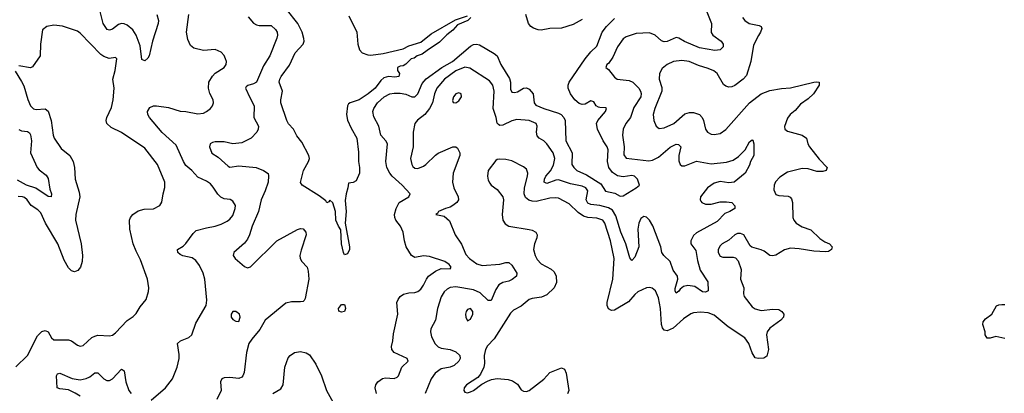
# Model space of a CAD drawing. Header units: inches. Extents: x 1603819 to 1745079, y 385938 to 533966.
# Tile 426 of 561: x 1702517 to 1709227, y 472072 to 474616. Entities that reach past the tile are written whole.
import ezdxf

# ---------------------------------------------------------------- set-up
doc = ezdxf.new("R2010")
doc.units = ezdxf.units.IN
doc.header["$MEASUREMENT"] = 0
doc.layers.add('B7407', color=7, linetype='Continuous')

msp = doc.modelspace()

# ---------------------------------------------------------------- linework, layer by layer
at = {"layer": 'B7407', "color": 5}
for points, elevation in [([(1703451.6, 474650), (1703462, 474610), (1703460.2, 474590), (1703422.7, 474470), (1703398.6, 474370), (1703390, 474353.6), (1703370, 474335.1), (1703350, 474344.5), (1703337.3, 474437.3), (1703310.6, 474510), (1703287, 474547), (1703250, 474577.7), (1703230, 474588.4), (1703210, 474590.6), (1703190, 474582.2), (1703150, 474550.6), (1703130, 474544.5), (1703113.6, 474550), (1703086.6, 474590), (1703059.8, 474690)], 260), ([(1703413.9, 472026.1), (1703509.9, 472110.1), (1703557.7, 472170), (1703591.3, 472250), (1703604, 472310), (1703604.6, 472335.4), (1703593.3, 472410), (1703612, 472430), (1703670, 472452.2), (1703689.8, 472470.2), (1703717.4, 472550), (1703787, 472670), (1703793.4, 472706.6), (1703778.7, 472850), (1703767.6, 472890), (1703741.7, 472941.7), (1703716.7, 472976.6), (1703693.2, 472993.2), (1703627.9, 473007.9), (1703610, 473016.9), (1703594, 473030), (1703592.3, 473050), (1703630, 473073.4), (1703650, 473091.8), (1703699.1, 473160.9), (1703720.7, 473179.3), (1703790, 473199.5), (1703850, 473208.8), (1703890, 473222.6), (1703930, 473243.1), (1703950, 473258.3), (1703970, 473283.1), (1703986.2, 473330), (1703986.9, 473350), (1703970, 473380.5), (1703950.7, 473390.7), (1703910, 473396.1), (1703886.8, 473406.8), (1703866.9, 473426.9), (1703835.9, 473475.9), (1703817, 473497), (1703790, 473517.3), (1703730, 473543.5), (1703690.9, 473590), (1703650, 473623.9), (1703633.2, 473650), (1703582.3, 473762.3), (1703488.7, 473848.7), (1703401.4, 473950), (1703389.8, 473970), (1703387.2, 473990), (1703403.2, 474016.8), (1703430, 474029.1), (1703450, 474030.2), (1703530, 474018.8), (1703610, 473993.2), (1703650, 473991.1), (1703730, 473974.7), (1703770, 473980.2), (1703789.6, 473990), (1703816.9, 474010), (1703831.3, 474030), (1703836.9, 474050), (1703835.4, 474070), (1703813.9, 474113.9), (1703803.4, 474150), (1703806.2, 474190), (1703830, 474230.4), (1703848.2, 474251.8), (1703910.9, 474289.1), (1703925.1, 474310), (1703926, 474330), (1703920.5, 474350), (1703910, 474372.3), (1703890, 474394.5), (1703850, 474412.8), (1703770, 474406.2), (1703702.8, 474422.8), (1703680.6, 474440.6), (1703661.9, 474481.9), (1703654.5, 474530), (1703670.8, 474650)], 260), ([(1705590.7, 474630), (1705570.2, 474609.8), (1705499.9, 474580.1), (1705470, 474544.7), (1705427.1, 474512.9), (1705377.2, 474462.8), (1705295.1, 474404.9), (1705258.9, 474381.1), (1705226.8, 474370), (1705206, 474354), (1705184.7, 474350), (1705147.7, 474312.3), (1705130, 474302), (1705110, 474299), (1705092, 474290), (1705092, 474270), (1705106, 474250), (1705101, 474230), (1705074.7, 474225.3), (1705030, 474228.8), (1704999.6, 474220.4), (1704977.8, 474202.2), (1704938.5, 474150), (1704892.8, 474110), (1704830, 474069), (1704770.2, 474049.8), (1704757.6, 474042.4), (1704750.3, 474029.8), (1704744, 473970), (1704751, 473931), (1704776.1, 473876.1), (1704815.2, 473810), (1704826.2, 473713.8), (1704825.5, 473650), (1704832.7, 473610), (1704833.4, 473570), (1704810, 473518), (1704790, 473508), (1704758, 473502), (1704754, 473470), (1704741, 473430), (1704735.3, 473384.7), (1704741.8, 473310), (1704734.9, 473230), (1704765.7, 473070), (1704763.7, 473050), (1704750, 473020.9), (1704730, 473015.1), (1704723.5, 473030), (1704709.8, 473090), (1704705.7, 473185.7), (1704689, 473210), (1704672.4, 473250), (1704670, 473308.7), (1704650, 473368), (1704630, 473386), (1704623.6, 473376.4), (1704610, 473369.3), (1704602.7, 473382.7), (1704557.4, 473417.4), (1704442, 473490), (1704430, 473508), (1704451.2, 473590), (1704486.2, 473650), (1704491.3, 473670), (1704488.5, 473690), (1704440.8, 473780.8), (1704405.3, 473825.3), (1704382, 473870), (1704350, 473907.3), (1704336.9, 473930), (1704297.7, 474050), (1704296.3, 474070), (1704307.6, 474130), (1704286, 474190), (1704289.7, 474210), (1704299.7, 474230), (1704354.8, 474305.2), (1704393.3, 474390), (1704449.8, 474450), (1704455, 474470), (1704453.4, 474486.6), (1704441.1, 474530), (1704411.9, 474590), (1704332.1, 474690)], 220), ([(1704760.9, 474640.9), (1704815.3, 474530), (1704822.4, 474450), (1704832.7, 474410), (1704850.7, 474390), (1704890, 474375.3), (1704910, 474374.4), (1704993.4, 474386.6), (1705130, 474416.4), (1705170, 474437.6), (1705250, 474463), (1705320.2, 474519.8), (1705486.4, 474613.6), (1705570, 474641.3)], 220), ([(1707191.3, 474691.3), (1707231.5, 474590), (1707229.2, 474529.2), (1707241.3, 474510), (1707298.7, 474470), (1707311.7, 474450), (1707310.3, 474430), (1707290.5, 474410), (1707253.7, 474406.3), (1707150, 474424), (1707047.6, 474467.6), (1707010, 474490.8), (1706990, 474493.8), (1706930, 474468.1), (1706910, 474465.3), (1706890, 474472.5), (1706847.1, 474510), (1706810, 474525.6), (1706718.6, 474521.4), (1706650, 474498.7), (1706630, 474485.1), (1706591.4, 474430), (1706560.5, 474359.5), (1706530, 474318), (1706518.8, 474310), (1706511, 474290), (1706530, 474277.3), (1706570, 474225.3), (1706590, 474211.7), (1706670, 474201.1), (1706695.3, 474190), (1706736.1, 474150), (1706749, 474130), (1706753.2, 474113.2), (1706750.2, 474090), (1706702.3, 474017.7), (1706678.9, 473950), (1706647.8, 473910), (1706630.1, 473869.9), (1706624.6, 473830), (1706635.9, 473750), (1706635.4, 473695.4), (1706650, 473674), (1706804.4, 473655.6), (1706830, 473658.9), (1706870, 473680.2), (1706950, 473748.2), (1706990, 473768.9), (1707006.9, 473766.9), (1707023, 473750), (1707010.2, 473690), (1707010, 473654), (1707018.7, 473630), (1707030, 473621.5), (1707050, 473620.7), (1707130, 473652.2), (1707230, 473634.3), (1707333.4, 473646.6), (1707380.4, 473659.6), (1707415.5, 473684.5), (1707460.3, 473730), (1707490, 473784.9), (1707510, 473798), (1707514.3, 473794.3), (1707521.5, 473770), (1707521.3, 473690), (1707497.6, 473650), (1707490, 473625.2), (1707461.6, 473570), (1707387.3, 473510), (1707350, 473504.6), (1707290, 473513), (1707250, 473501.7), (1707205.5, 473470), (1707156, 473410), (1707153.7, 473390), (1707159.3, 473379.3), (1707166, 473370), (1707190, 473360.7), (1707230, 473359.4), (1707290, 473374.6), (1707335.2, 473375.2), (1707370.8, 473370), (1707390.9, 473349.1), (1707391, 473330), (1707357.3, 473310), (1707323.3, 473296.7), (1707270, 473242.6), (1707130, 473164.5), (1707110, 473146.9), (1707091.3, 473110), (1707090.3, 473090), (1707124.5, 473044.5), (1707135.7, 472975.7), (1707154.5, 472910), (1707206.4, 472830), (1707210, 472769), (1707190, 472759.5), (1707170, 472762.6), (1707118.5, 472798.5), (1707070, 472806.1), (1707041.7, 472798.3), (1707019.3, 472780.7), (1707010, 472766.4), (1706990, 472753.6), (1706983.7, 472770), (1706984.8, 472784.8), (1707002, 472850), (1707000.2, 472870), (1706970, 472911.2), (1706950.6, 472970), (1706907.3, 473010), (1706894.5, 473030), (1706885.8, 473070), (1706831.7, 473211.7), (1706810, 473251.6), (1706790, 473271.6), (1706770, 473276.2), (1706750, 473261.6), (1706736.5, 473230), (1706729, 473190), (1706736.6, 473070), (1706710, 472998), (1706690, 472975.6), (1706675.3, 472995.3), (1706647.6, 473090), (1706613.1, 473170), (1706580.8, 473280.8), (1706558.1, 473318.1), (1706530, 473333.8), (1706470, 473349.9), (1706410, 473356.6), (1706390, 473365.8), (1706378.1, 473390), (1706388.6, 473450), (1706375, 473470), (1706350, 473482.3), (1706270, 473497), (1706190, 473525.4), (1706170, 473523.6), (1706110, 473500.3), (1706091.5, 473510), (1706093.3, 473530), (1706103.7, 473550), (1706134, 473586), (1706155.8, 473624.2), (1706164.2, 473670), (1706152.7, 473710), (1706110, 473771.1), (1706090, 473792), (1706058.4, 473810), (1706044.2, 473824.2), (1706039.8, 473850), (1706043.9, 473890), (1706038, 473910), (1705990, 473928.7), (1705904.3, 473935.7), (1705870, 473927), (1705810, 473897.3), (1705790, 473896.1), (1705781.1, 473901), (1705771.4, 473911.4), (1705765.2, 473950), (1705742.8, 474010), (1705751.7, 474130), (1705741.8, 474170), (1705718.8, 474198.8), (1705585.5, 474285.5), (1705550, 474291.7), (1705490, 474267.7), (1705413, 474210), (1705360.8, 474150), (1705343.7, 474110), (1705329.5, 474050), (1705310.9, 474010), (1705277.5, 473970), (1705228, 473932), (1705210.1, 473909.9), (1705199.5, 473850), (1705197.6, 473750), (1705180.2, 473670), (1705189.3, 473630), (1705197.2, 473617.2), (1705210, 473604.4), (1705230, 473603.2), (1705270, 473619), (1705284.8, 473630), (1705350, 473693.5), (1705370, 473707.5), (1705470, 473750.4), (1705490, 473750.5), (1705500.7, 473740.7), (1705515.6, 473710), (1705515.6, 473690), (1705471.3, 473570), (1705466.7, 473510), (1705474.9, 473470), (1705504.9, 473410), (1705507, 473390), (1705495.8, 473370), (1705470, 473351.3), (1705450, 473338.4), (1705418, 473330), (1705372, 473310), (1705364.7, 473295.3), (1705354, 473290), (1705410, 473278.8), (1705445.8, 473245.8), (1705485.7, 473150), (1705528.2, 473088.2), (1705557.7, 473017.7), (1705582.6, 472990), (1705633.6, 472953.6), (1705670, 472941.9), (1705789.2, 472950.8), (1705830, 472963.2), (1705850, 472963.6), (1705870, 472944.2), (1705904.6, 472890), (1705902.4, 472870), (1705872.8, 472847.2), (1705850, 472835.6), (1705810, 472826.5), (1705782.2, 472810), (1705761.6, 472778.4), (1705730, 472703), (1705710, 472703.9), (1705655.1, 472755.1), (1705610, 472776.9), (1705490, 472797.2), (1705450, 472792.3), (1705430, 472780.8), (1705410, 472762.3), (1705390, 472729.6), (1705365.5, 472650), (1705351.1, 472570), (1705319.5, 472510), (1705317.4, 472490), (1705324.2, 472455.8), (1705347.9, 472407.9), (1705369.1, 472389.1), (1705390, 472379.1), (1705450.6, 472370), (1705490, 472355.3), (1705515.9, 472330), (1705518.4, 472310), (1705509.2, 472290), (1705477.6, 472262.4), (1705450, 472249.8), (1705390, 472238.1), (1705349.1, 472210), (1705320.2, 472170), (1705280.3, 472070)], 260), ([(1706350, 474617.1), (1706290, 474582.9), (1706210, 474556.9), (1706130, 474555.9), (1706070, 474544.8), (1706050, 474546), (1706017.6, 474557.6), (1706000.2, 474570), (1705984.6, 474590), (1705965.5, 474650)], 240), ([(1702490, 472253.1), (1702570, 472330.4), (1702637.3, 472462.7), (1702667.8, 472492.2), (1702690, 472498.5), (1702710.2, 472490.2), (1702732.7, 472450), (1702750, 472435.8), (1702850, 472436.5), (1702870.2, 472430.2), (1702910, 472400.3), (1702930, 472393.1), (1702950, 472397.4), (1703008.3, 472451.7), (1703030, 472462), (1703050, 472466.9), (1703130, 472463.6), (1703150, 472468.9), (1703170, 472483.6), (1703250, 472567), (1703290, 472594.4), (1703310, 472614.9), (1703338.2, 472661.8), (1703378.4, 472710), (1703394.9, 472765.1), (1703396.3, 472790), (1703386.9, 472850), (1703341.4, 472981.5), (1703310, 473039.3), (1703289.8, 473089.8), (1703268.2, 473190), (1703264.7, 473250), (1703271.5, 473270), (1703287.6, 473290), (1703324.9, 473315.1), (1703365.1, 473325.1), (1703430, 473328.4), (1703472, 473350), (1703486.5, 473373.5), (1703494.3, 473430), (1703506.5, 473473.5), (1703505.3, 473510), (1703455, 473630), (1703370, 473741.5), (1703210, 473847.1), (1703141, 473881), (1703111.2, 473910), (1703106.9, 473930), (1703111.1, 473950), (1703141.6, 474018.4), (1703154, 474070), (1703159.7, 474150), (1703152.6, 474210), (1703168, 474270), (1703179, 474350), (1703170, 474357.2), (1703127.7, 474352.3), (1703090, 474365.1), (1703070, 474378.3), (1702930, 474524.8), (1702910, 474537.6), (1702808.3, 474571.7), (1702750, 474578.2), (1702701, 474570), (1702672.5, 474547.5), (1702657.6, 474450), (1702656.4, 474370), (1702604.4, 474295.6), (1702590, 474287.3), (1702510, 474300.7)], 280), ([(1704074.9, 474634.9), (1704111.3, 474591.3), (1704130, 474579.8), (1704150, 474576.8), (1704230, 474576.9), (1704260.5, 474550), (1704271.1, 474530), (1704273.7, 474510), (1704269.6, 474490), (1704222.7, 474370), (1704178.2, 474301.8), (1704130, 474190.3), (1704110, 474178.2), (1704072.1, 474167.9), (1704060.4, 474159.6), (1704056.9, 474150), (1704085.1, 474085.1), (1704115.7, 474030), (1704112.1, 473950), (1704143.5, 473890), (1704143.1, 473870), (1704132.5, 473850), (1704094.4, 473810), (1704030, 473776.2), (1703970, 473769.4), (1703910, 473784.4), (1703850, 473783.1), (1703830, 473779.5), (1703815.1, 473770), (1703809.6, 473750), (1703826.4, 473706.4), (1703870, 473680.3), (1703937.3, 473617.3), (1703950, 473612.4), (1704010, 473621.7), (1704128.3, 473608.3), (1704179, 473590), (1704209.3, 473569.3), (1704212.7, 473552.7), (1704209.5, 473509.5), (1704189.8, 473450), (1704162.2, 473390), (1704144.8, 473310), (1704100.2, 473210), (1704083.2, 473150), (1704070, 473121.3), (1704050, 473094.9), (1703977, 473030), (1703971.8, 473010), (1703985.1, 472990), (1704050, 472935.8), (1704070, 472926.9), (1704090, 472933.3), (1704270, 473109.8), (1704410, 473187.8), (1704430, 473193.6), (1704450, 473191.8), (1704467.3, 473170), (1704469.7, 473150), (1704434.5, 473045.5), (1704426, 473010), (1704427.6, 472990), (1704439.7, 472970), (1704475.8, 472930), (1704483.4, 472903.4), (1704487, 472850), (1704462.7, 472717.3), (1704456.4, 472703.6), (1704450, 472698), (1704430, 472694), (1704370, 472695.2), (1704330, 472686.4), (1704190, 472570.2), (1704154.6, 472505.4), (1704098.8, 472441.2), (1704079.6, 472410), (1704062.8, 472350), (1704047.1, 472212.9), (1704036.9, 472190), (1704030, 472181.6), (1704010, 472171.8), (1703950, 472180.7), (1703910, 472176.8), (1703893.6, 472170), (1703886.2, 472150), (1703889.8, 472090), (1703859.8, 472030)], 240), ([(1704948.2, 472070), (1704939.7, 472110), (1704944.7, 472130), (1704958.3, 472150), (1704990, 472172.8), (1705010, 472177.2), (1705070, 472173.3), (1705090, 472181.1), (1705097.8, 472190), (1705122, 472250), (1705163.8, 472290), (1705158, 472310), (1705068.9, 472348.9), (1705052.9, 472370), (1705051.4, 472390), (1705060.2, 472430), (1705063.6, 472476.4), (1705093, 472610), (1705088, 472690), (1705096, 472710), (1705110.4, 472730), (1705133.5, 472746.5), (1705170, 472756.9), (1705210, 472757.7), (1705230, 472765.7), (1705250, 472782), (1705270, 472807.4), (1705289.4, 472850), (1705304.2, 472870), (1705350, 472903.9), (1705390, 472920.7), (1705450, 472919.6), (1705458.7, 472930), (1705444.6, 472950), (1705414.4, 472970), (1705310, 473003.2), (1705270, 473008.8), (1705210, 472996.6), (1705187.5, 473010), (1705151.8, 473070), (1705139.7, 473110), (1705130.1, 473170.1), (1705111.3, 473210), (1705081.5, 473250), (1705073.4, 473270), (1705072.4, 473290), (1705081.7, 473330), (1705103.6, 473370), (1705168.9, 473410), (1705178.9, 473430), (1705123.5, 473490), (1705056.5, 473550), (1705040.6, 473570), (1705019.3, 473610), (1705012, 473650), (1705023.1, 473770), (1705012.7, 473790), (1704978.9, 473830), (1704964, 473890), (1704930, 473953.4), (1704924.6, 473990), (1704930.2, 474010), (1704956, 474050), (1705000.2, 474090), (1705039.5, 474110), (1705070, 474116.2), (1705110, 474114.8), (1705148.1, 474108.1), (1705190, 474091.2), (1705210, 474091.4), (1705230, 474110.8), (1705259.4, 474180.6), (1705286.7, 474213.2), (1705393.6, 474290), (1705466.5, 474330), (1705590, 474436.4), (1705610, 474447.5), (1705629.9, 474449.9), (1705650, 474443.4), (1705750, 474384.8), (1705770, 474368.5), (1705796.9, 474310), (1705855, 474215), (1705860.9, 474190), (1705861.7, 474141.7), (1705870, 474122), (1705890, 474118.9), (1705910, 474124.5), (1705950, 474149.2), (1705970, 474152.3), (1705990, 474141.7), (1706015.4, 474110), (1706023.2, 474050), (1706034.7, 474034.7), (1706089.9, 474009.9), (1706190, 473980.1), (1706207.4, 473970), (1706226.1, 473950), (1706234, 473930), (1706239, 473790), (1706282.1, 473710), (1706280.4, 473630), (1706292.6, 473610), (1706315.1, 473590), (1706379.6, 473559.6), (1706477.9, 473497.9), (1706510, 473448.7), (1706574, 473434), (1706610, 473414), (1706630, 473416.2), (1706718, 473470), (1706742, 473490), (1706727, 473530), (1706707.7, 473550), (1706690, 473554.6), (1706630, 473546), (1706592.3, 473552.3), (1706556.2, 473576.2), (1706532.8, 473610), (1706522.1, 473650), (1706528.7, 473730), (1706521.8, 473750), (1706494.3, 473790), (1706455.8, 473870), (1706449.1, 473910), (1706456.1, 473930), (1706510.2, 473990), (1706516.4, 474010), (1706510, 474015.8), (1706470, 474016.9), (1706460.9, 474021), (1706446.5, 474030), (1706430, 474057.1), (1706410, 474063.1), (1706370, 474039.8), (1706350, 474038.6), (1706330, 474045), (1706300.1, 474070), (1706270.8, 474110), (1706254.8, 474150), (1706254.8, 474170), (1706261.7, 474190), (1706371.4, 474348.6), (1706410, 474395.7), (1706450, 474434.5), (1706486.1, 474530), (1706516.6, 474570), (1706570, 474624)], 240), ([(1707444.2, 474630), (1707459.5, 474610), (1707488.2, 474590), (1707556.1, 474576.1), (1707570.6, 474570), (1707575.6, 474555.6), (1707566.7, 474530), (1707551.1, 474508.9), (1707518.9, 474441.1), (1707500.7, 474330), (1707470, 474235.6), (1707448.8, 474211.2), (1707391.4, 474168.6), (1707370, 474158.8), (1707350, 474156.8), (1707330, 474162), (1707314.1, 474174.1), (1707270, 474248.7), (1707247.5, 474267.5), (1707210, 474283.7), (1707142.8, 474302.8), (1707080.7, 474330), (1707030, 474338), (1706973.4, 474330), (1706930.3, 474310), (1706895.6, 474284.4), (1706877.1, 474250), (1706875.8, 474210), (1706892.9, 474152.9), (1706893.5, 474130), (1706844.8, 474010), (1706835, 473970), (1706838.3, 473930), (1706854.9, 473890), (1706875.3, 473875.3), (1706910, 473879.7), (1706975.1, 473910), (1707050, 473973.7), (1707082.9, 473982.9), (1707110, 473983.2), (1707149.4, 473969.4), (1707168, 473950), (1707178, 473930), (1707191.1, 473871.1), (1707203.7, 473850), (1707230, 473836), (1707250, 473834), (1707290, 473841.5), (1707330, 473867.9), (1707490, 474049.2), (1707570, 474110.2), (1707630, 474132.7), (1707710, 474147.3), (1707770, 474152.7), (1707930.3, 474190.3), (1707950, 474193.4), (1707964.7, 474190), (1707964.9, 474170), (1707926.3, 474110), (1707890, 474075.9), (1707839.3, 474040.7), (1707801.8, 473998.2), (1707767.8, 473970), (1707750, 473944.5), (1707728.4, 473888.4), (1707730.7, 473870), (1707750, 473857.1), (1707850, 473830.2), (1707878.4, 473810), (1707888.7, 473770), (1707900.9, 473750), (1707966.8, 473666.8), (1708021.3, 473610), (1708014.4, 473590), (1707990, 473582.2), (1707950, 473581.5), (1707890, 473599.2), (1707850, 473602.8), (1707750, 473577.2), (1707697.3, 473542.7), (1707667.6, 473512.4), (1707658, 473490), (1707656.4, 473456.4), (1707670, 473426), (1707690, 473417.6), (1707753.4, 473413.4), (1707767.7, 473407.7), (1707776.7, 473396.7), (1707784.9, 473370), (1707786.4, 473270), (1707792.6, 473250), (1707808.8, 473230), (1707850, 473206.5), (1707910, 473185.2), (1707970, 473126.9), (1708004.1, 473104.1), (1708037.1, 473090), (1708053.7, 473070), (1708050.3, 473050), (1708030, 473036.9), (1708010, 473034.8), (1707930, 473039.8), (1707830, 473055.2), (1707770, 473059.4), (1707730, 473049.8), (1707670, 473012), (1707647.1, 473007.1), (1707630, 473011.1), (1707590, 473040.5), (1707570, 473049.7), (1707507, 473067), (1707495.8, 473075.8), (1707451.5, 473150), (1707430, 473159.8), (1707410, 473159.2), (1707390, 473150.9), (1707350, 473114), (1707304.4, 473090), (1707290, 473076.9), (1707277.8, 473050), (1707278.3, 473030), (1707290, 473004.9), (1707310, 472998.7), (1707379.9, 472999.9), (1707394.7, 472994.7), (1707414.7, 472974.7), (1707435.1, 472915.1), (1707429.2, 472850), (1707452.4, 472790), (1707450.2, 472750), (1707454.4, 472730), (1707510, 472661.3), (1707530, 472647.2), (1707570, 472636.3), (1707650, 472644.2), (1707690, 472641.6), (1707710.6, 472630), (1707724, 472610), (1707722.8, 472590), (1707704.9, 472570), (1707630, 472514.8), (1707611.3, 472490), (1707607.1, 472470), (1707619.7, 472370), (1707610, 472325.1), (1707587.8, 472312.3), (1707550, 472308.4), (1707530, 472313.6), (1707510, 472346.6), (1707487.3, 472410), (1707458.4, 472450), (1707345.5, 472525.5), (1707250, 472604.7), (1707210, 472620.9), (1707156.1, 472623.9), (1707110, 472619.4), (1707090, 472612.8), (1707041.9, 472578.1), (1706970, 472514.9), (1706930, 472496.5), (1706910, 472501.5), (1706898, 472518), (1706890, 472541.2), (1706883.9, 472650), (1706870, 472720.9), (1706850, 472769.5), (1706828.2, 472788.2), (1706810, 472793.3), (1706790, 472789.7), (1706730, 472761.8), (1706710, 472745.6), (1706665.7, 472694.3), (1706570, 472639.1), (1706550, 472635.8), (1706530, 472647.6), (1706520.4, 472670), (1706519.8, 472690), (1706560.2, 472850), (1706568.5, 472990), (1706544.2, 473110), (1706504.3, 473230), (1706491.4, 473250), (1706450, 473265.2), (1706390, 473269), (1706358.5, 473278.5), (1706322.7, 473302.7), (1706261.1, 473361), (1706190, 473400.3), (1706170, 473403.4), (1706130, 473400.5), (1706038, 473378), (1706010, 473379.8), (1705987.8, 473387.8), (1705965.1, 473405.1), (1705954, 473430), (1705956.8, 473470), (1705978.8, 473550), (1705979.1, 473570), (1705970, 473597), (1705950, 473614.7), (1705870, 473653.7), (1705830, 473664.2), (1705790, 473666.9), (1705770, 473663), (1705762.9, 473657.1), (1705710.4, 473590), (1705705.3, 473550), (1705710, 473522.8), (1705721.7, 473501.7), (1705730.7, 473490), (1705770, 473460.5), (1705808.8, 473408.8), (1705814.4, 473390), (1705805.3, 473290), (1705810.4, 473250), (1705825.7, 473225.7), (1705850, 473208.9), (1705990, 473187.4), (1706010, 473183), (1706034.4, 473170), (1706043.5, 473150), (1706040.9, 473130), (1706024.5, 473090), (1706019.7, 473050), (1706029.1, 473010), (1706042.9, 472982.9), (1706070, 472952.6), (1706138.1, 472918.1), (1706159, 472899), (1706174, 472870), (1706174.6, 472825.4), (1706158.9, 472790), (1706110, 472742), (1706074, 472726), (1706010, 472717.4), (1705990, 472709.8), (1705935.1, 472664.9), (1705883.1, 472636.9), (1705861.7, 472618.3), (1705750, 472442.4), (1705705.2, 472394.8), (1705691.4, 472370), (1705682, 472330), (1705684.6, 472275.4), (1705681.3, 472250), (1705658.2, 472201.8), (1705639.4, 472180.6), (1705562.4, 472130), (1705547.2, 472110), (1705544.4, 472090), (1705550, 472080.7), (1705570, 472075.5), (1705590, 472082.4), (1705610, 472090.6), (1705666.7, 472133.3), (1705704.8, 472155.2), (1705733.2, 472166.8), (1705770, 472172), (1705845.3, 472165.2), (1705876.7, 472156.7), (1705910, 472134), (1705935.5, 472095.5), (1705950, 472086.8), (1705970, 472084), (1705990, 472090.6), (1706090, 472168.5), (1706130, 472213.4), (1706210, 472245.3), (1706230, 472235.5), (1706240.9, 472210), (1706259, 472090), (1706251, 472069)], 280), ([(1702485.2, 474265.2), (1702530, 474195.5), (1702544.3, 474164.3), (1702572, 474072), (1702590, 474028.5), (1702610, 474008.9), (1702630, 474003.6), (1702690, 474008.7), (1702710, 473993), (1702731.3, 473930), (1702745, 473830), (1702751.5, 473810), (1702799, 473739), (1702858.3, 473690), (1702880.8, 473650), (1702890.3, 473610), (1702894, 473530), (1702922.2, 473442.2), (1702927.5, 473410), (1702900.2, 473290), (1702896.3, 473250), (1702936.3, 473090), (1702945.3, 473010), (1702942.6, 472970), (1702932, 472930), (1702912.4, 472907.6), (1702890, 472898.7), (1702870, 472905.6), (1702850, 472926), (1702818.9, 472978.9), (1702777.4, 473090), (1702693.7, 473230), (1702660.4, 473300.4), (1702641, 473321), (1702594.7, 473350), (1702567.8, 473390), (1702550, 473404.8), (1702536.2, 473410), (1702507.4, 473412.6)], 280), ([(1702510, 473868.9), (1702530, 473858), (1702570, 473854.4), (1702584.5, 473844.5), (1702591.4, 473831.4), (1702598.4, 473790), (1702590.2, 473710), (1702636.9, 473610), (1702650, 473593.8), (1702696.6, 473556.6), (1702710, 473534.9), (1702721.8, 473461.9), (1702732.6, 473430), (1702730.4, 473410), (1702710, 473413), (1702627.8, 473467.8), (1702563.5, 473490), (1702503, 473523.1)], 260), ([(1709230, 472445), (1709170, 472459.7), (1709130, 472446.6), (1709110, 472446.6), (1709098, 472470), (1709097.6, 472490), (1709080.1, 472540.1), (1709082.3, 472557.7), (1709100.1, 472579.9), (1709142, 472610), (1709173.2, 472666.8), (1709190, 472674.8), (1709210, 472677.3), (1709230, 472676.4)], 280), ([(1704242.2, 472070), (1704297.3, 472102.7), (1704313.2, 472130), (1704323.8, 472250), (1704346.7, 472313.3), (1704359.2, 472330), (1704390.5, 472350), (1704430, 472355.7), (1704470, 472348.2), (1704492.9, 472332.9), (1704535.3, 472270), (1704573.2, 472190), (1704608.4, 472090), (1704653, 472010)], 240), ([(1702930, 472052.5), (1702893.9, 472073.9), (1702850, 472096.5), (1702790, 472101.5), (1702772, 472110), (1702768, 472192), (1702775.1, 472204.9), (1702790, 472208.2), (1702873.7, 472173.7), (1702930, 472164.6), (1702970, 472171.7), (1702995.7, 472184.3), (1703030, 472210.4), (1703050, 472210.5), (1703090.1, 472170.2), (1703110, 472159.7), (1703130, 472160.2), (1703150, 472170.2), (1703210, 472235.5), (1703214.9, 472234.9), (1703230, 472224.7), (1703239.3, 472150), (1703261.7, 472090), (1703277.7, 472070)], 260)]:
    msp.add_lwpolyline(points, dxfattribs=dict(at, elevation=elevation))
for points, elevation in [([(1705510, 474116.9), (1705488.9, 474110), (1705472.4, 474090), (1705466.4, 474066.4), (1705470.8, 474050.8), (1705490, 474050.6), (1705510, 474063), (1705527, 474090), (1705525.2, 474110)], 280), ([(1703990, 472629.4), (1703970, 472629), (1703957.3, 472610), (1703957.3, 472590), (1703970, 472574.8), (1703990, 472562), (1704010, 472560.7), (1704020.5, 472590), (1704014.7, 472610)], 260), ([(1704710, 472623.5), (1704691.5, 472631.5), (1704689.8, 472650), (1704710, 472675.6), (1704730, 472676.4), (1704734, 472670), (1704737.6, 472650), (1704730, 472629.8)], 220), ([(1705590, 472649.5), (1705570, 472642.9), (1705560.3, 472630), (1705555.3, 472610), (1705557.1, 472590), (1705570, 472565.5), (1705590, 472577.3), (1705604.7, 472610), (1705605.6, 472630)], 280)]:
    msp.add_lwpolyline(points, close=True, dxfattribs=dict(at, elevation=elevation))

doc.saveas('drawing.dxf')
